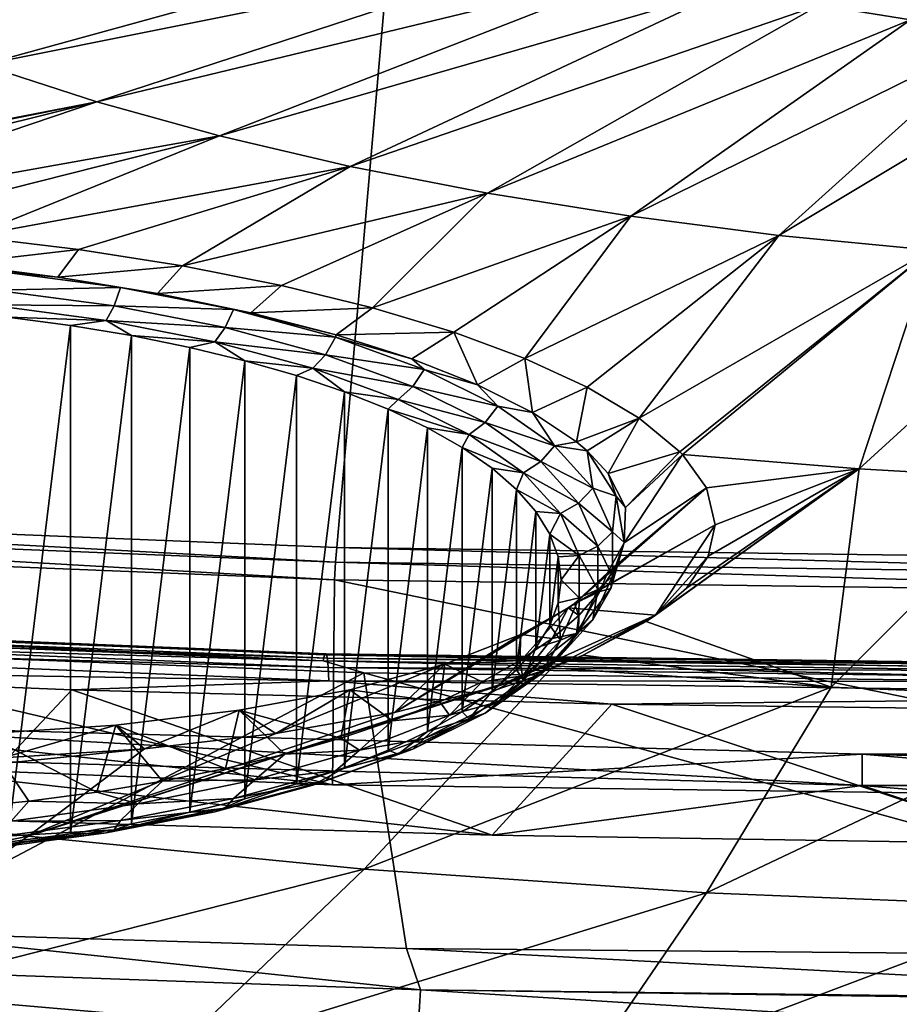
# Model space of a CAD drawing. Header units: metres. Extents: x -92 to 264, y -100 to 50.
# Tile 412 of 656: x 193.76 to 197.73, y -24.03 to -19.58. Entities that reach past the tile are written whole.
import ezdxf

# ---------------------------------------------------------------- set-up
doc = ezdxf.new("R2010")
doc.units = ezdxf.units.M
doc.layers.add('solid_21062050_01', color=7, linetype='CONTINUOUS')

msp = doc.modelspace()

# ---------------------------------------------------------------- linework, layer by layer
at = {"layer": 'solid_21062050_01'}
for points in [[(195.640869, -16.7822, 225.216492), (191.310776, -16.601612, 224.71489), (190.405441, -21.771935, 230.486496)], [(195.640869, -16.7822, 225.216492), (190.405441, -21.771935, 230.486496), (195.187561, -21.965796, 231.024963)], [(195.640869, -16.7822, 225.216492), (195.187561, -21.965796, 231.024963), (200, -22.030552, 231.204834)], [(195.640869, -16.7822, 225.216492), (200, -22.030552, 231.204834), (200, -16.842531, 225.384064)], [(197.778122, -19.583014, 173.147552), (197.365692, -19.516724, 172.963409), (198.94986, -18.715559, 170.53685)], [(193.111908, -19.604712, 173.574432), (192.681702, -19.410786, 173.035782), (195.609116, -19.030905, 171.613998)], [(193.111908, -19.604712, 173.574432), (195.609116, -19.030905, 171.613998), (195.911835, -19.146648, 171.935501)], [(193.586792, -19.786283, 174.078766), (193.111908, -19.604712, 173.574432), (195.911835, -19.146648, 171.935501)], [(193.586792, -19.786283, 174.078766), (195.911835, -19.146648, 171.935501), (196.241058, -19.253767, 172.233032)], [(194.103256, -19.954323, 174.545517), (193.586792, -19.786283, 174.078766), (196.241058, -19.253767, 172.233032)], [(194.103256, -19.954323, 174.545517), (196.241058, -19.253767, 172.233032), (196.594666, -19.351564, 172.504669)], [(194.657959, -20.10774, 174.971649), (194.103256, -19.954323, 174.545517), (196.594666, -19.351564, 172.504669)], [(194.657959, -20.10774, 174.971649), (196.594666, -19.351564, 172.504669), (196.970352, -19.439407, 172.748657)], [(195.247314, -20.245539, 175.354401), (194.657959, -20.10774, 174.971649), (196.970352, -19.439407, 172.748657)], [(195.247314, -20.245539, 175.354401), (196.970352, -19.439407, 172.748657), (197.365692, -19.516724, 172.963409)], [(195.867493, -20.366827, 175.691299), (195.247314, -20.245539, 175.354401), (197.365692, -19.516724, 172.963409)], [(195.867493, -20.366827, 175.691299), (197.365692, -19.516724, 172.963409), (197.778122, -19.583014, 173.147552)], [(196.514481, -20.470819, 175.980148), (195.867493, -20.366827, 175.691299), (197.778122, -19.583014, 173.147552)], [(196.514481, -20.470819, 175.980148), (197.778122, -19.583014, 173.147552), (198.204956, -19.637848, 173.29985)], [(197.184067, -20.556837, 176.21907), (196.514481, -20.470819, 175.980148), (198.204956, -19.637848, 173.29985)], [(197.184067, -20.556837, 176.21907), (198.204956, -19.637848, 173.29985), (198.643433, -19.68087, 173.419342)], [(197.871918, -20.624327, 176.406525), (197.184067, -20.556837, 176.21907), (198.643433, -19.68087, 173.419342)], [(191.343399, -20.488539, 176.584641), (193.586792, -19.786283, 174.078766), (194.103256, -19.954323, 174.545517)], [(191.4543, -20.484781, 176.555908), (191.343399, -20.488539, 176.584641), (194.103256, -19.954323, 174.545517)], [(191.993927, -20.478231, 176.457092), (191.4543, -20.484781, 176.555908), (194.103256, -19.954323, 174.545517)], [(192.518784, -20.489828, 176.423676), (191.993927, -20.478231, 176.457092), (194.103256, -19.954323, 174.545517)], [(192.518784, -20.489828, 176.423676), (194.103256, -19.954323, 174.545517), (194.657959, -20.10774, 174.971649)], [(193.031067, -20.517712, 176.448975), (192.518784, -20.489828, 176.423676), (194.657959, -20.10774, 174.971649)], [(193.533325, -20.561405, 176.53096), (193.031067, -20.517712, 176.448975), (194.657959, -20.10774, 174.971649)], [(193.533325, -20.561405, 176.53096), (194.657959, -20.10774, 174.971649), (195.247314, -20.245539, 175.354401)], [(194.020813, -20.620235, 176.668015), (193.533325, -20.561405, 176.53096), (195.247314, -20.245539, 175.354401)], [(194.49115, -20.694357, 176.860947), (194.020813, -20.620235, 176.668015), (195.247314, -20.245539, 175.354401)], [(194.49115, -20.694357, 176.860947), (195.247314, -20.245539, 175.354401), (195.867493, -20.366827, 175.691299)], [(194.938202, -20.782887, 177.107651), (194.49115, -20.694357, 176.860947), (195.867493, -20.366827, 175.691299)], [(195.349258, -20.883469, 177.401672), (194.938202, -20.782887, 177.107651), (195.867493, -20.366827, 175.691299)], [(195.349258, -20.883469, 177.401672), (195.867493, -20.366827, 175.691299), (196.514481, -20.470819, 175.980148)], [(195.715652, -20.993412, 177.734756), (195.349258, -20.883469, 177.401672), (196.514481, -20.470819, 175.980148)], [(196.037048, -21.11249, 178.106018), (195.715652, -20.993412, 177.734756), (196.514481, -20.470819, 175.980148)], [(196.037048, -21.11249, 178.106018), (196.514481, -20.470819, 175.980148), (197.184067, -20.556837, 176.21907)], [(193.461227, -20.68541, 176.941055), (193.533325, -20.561405, 176.53096), (194.020813, -20.620235, 176.668015)], [(196.317841, -21.242367, 178.520782), (196.037048, -21.11249, 178.106018), (197.184067, -20.556837, 176.21907)], [(196.55249, -21.382536, 178.978012), (196.317841, -21.242367, 178.520782), (197.184067, -20.556837, 176.21907)], [(196.55249, -21.382536, 178.978012), (197.184067, -20.556837, 176.21907), (197.871918, -20.624327, 176.406525)], [(193.461227, -20.68541, 176.941055), (194.020813, -20.620235, 176.668015), (193.928131, -20.745018, 177.083374)], [(193.928131, -20.745018, 177.083374), (194.020813, -20.620235, 176.668015), (194.49115, -20.694357, 176.860947)], [(196.736755, -21.534834, 179.484802), (196.55249, -21.382536, 178.978012), (197.871918, -20.624327, 176.406525)], [(196.747971, -21.546473, 179.523926), (196.736755, -21.534834, 179.484802), (197.871918, -20.624327, 176.406525)], [(197.545822, -21.611475, 179.70488), (196.747971, -21.546473, 179.523926), (197.871918, -20.624327, 176.406525)], [(197.545822, -21.611475, 179.70488), (197.871918, -20.624327, 176.406525), (198.573563, -20.67285, 176.541306)], [(198.357758, -21.657877, 179.833755), (197.545822, -21.611475, 179.70488), (198.573563, -20.67285, 176.541306)], [(193.461227, -20.68541, 176.941055), (193.928131, -20.745018, 177.083374), (193.662109, -20.719572, 176.998138)], [(193.642532, -20.803566, 177.0354), (193.662109, -20.719572, 176.998138), (194.210648, -20.792498, 177.200699)], [(193.928131, -20.745018, 177.083374), (194.210648, -20.792498, 177.200699), (193.662109, -20.719572, 176.998138)], [(193.928131, -20.745018, 177.083374), (194.49115, -20.694357, 176.860947), (194.37735, -20.81942, 177.280182)], [(194.37735, -20.81942, 177.280182), (194.49115, -20.694357, 176.860947), (194.938202, -20.782887, 177.107651)], [(193.928131, -20.745018, 177.083374), (194.37735, -20.81942, 177.280182), (194.210648, -20.792498, 177.200699)], [(193.617844, -20.870745, 177.096268), (193.642532, -20.803566, 177.0354), (194.181808, -20.875261, 177.234543)], [(194.181808, -20.875261, 177.234543), (193.642532, -20.803566, 177.0354), (194.210648, -20.792498, 177.200699)], [(194.181808, -20.875261, 177.234543), (194.210648, -20.792498, 177.200699), (194.720978, -20.892302, 177.477905)], [(194.37735, -20.81942, 177.280182), (194.720978, -20.892302, 177.477905), (194.210648, -20.792498, 177.200699)], [(194.37735, -20.81942, 177.280182), (194.938202, -20.782887, 177.107651), (194.799118, -20.907213, 177.527924)], [(194.799118, -20.907213, 177.527924), (194.938202, -20.782887, 177.107651), (195.349258, -20.883469, 177.401672)], [(194.37735, -20.81942, 177.280182), (194.799118, -20.907213, 177.527924), (194.720978, -20.892302, 177.477905)], [(194.145477, -20.940891, 177.291107), (193.700699, -20.926546, 177.208176), (193.617844, -20.870745, 177.096268)], [(194.145477, -20.940891, 177.291107), (193.617844, -20.870745, 177.096268), (194.181808, -20.875261, 177.234543)], [(194.145477, -20.940891, 177.291107), (194.181808, -20.875261, 177.234543), (194.683533, -20.973383, 177.50708)], [(194.683533, -20.973383, 177.50708), (194.181808, -20.875261, 177.234543), (194.720978, -20.892302, 177.477905)], [(194.683533, -20.973383, 177.50708), (194.720978, -20.892302, 177.477905), (195.181686, -21.016756, 177.823593)], [(195.184189, -21.006372, 177.820847), (195.181686, -21.016756, 177.823593), (194.720978, -20.892302, 177.477905)], [(194.799118, -20.907213, 177.527924), (195.184189, -21.006372, 177.820847), (194.720978, -20.892302, 177.477905)], [(194.799118, -20.907213, 177.527924), (195.349258, -20.883469, 177.401672), (195.184189, -21.006372, 177.820847)], [(195.184189, -21.006372, 177.820847), (195.349258, -20.883469, 177.401672), (195.715652, -20.993412, 177.734756)], [(193.700699, -20.926546, 177.208176), (193.985611, -20.964184, 177.312714), (193.700699, -23.297546, 183.793884)], [(194.145477, -20.940891, 177.291107), (193.985611, -20.964184, 177.312714), (193.700699, -20.926546, 177.208176)], [(194.145477, -20.940891, 177.291107), (194.260422, -21.009668, 177.439056), (193.985611, -20.964184, 177.312714)], [(194.636353, -21.036892, 177.55777), (194.260422, -21.009668, 177.439056), (194.145477, -20.940891, 177.291107)], [(194.636353, -21.036892, 177.55777), (194.145477, -20.940891, 177.291107), (194.683533, -20.973383, 177.50708)], [(193.985611, -20.964184, 177.312714), (193.985611, -23.259909, 183.689346), (193.700699, -23.297546, 183.793884)], [(193.985611, -20.964184, 177.312714), (194.260422, -21.009668, 177.439056), (193.985611, -23.259909, 183.689346)], [(194.636353, -21.036892, 177.55777), (194.683533, -20.973383, 177.50708), (195.136475, -21.095737, 177.846939)], [(195.136475, -21.095737, 177.846939), (194.683533, -20.973383, 177.50708), (195.181686, -21.016756, 177.823593)], [(194.260422, -21.009668, 177.439056), (194.260406, -23.214424, 183.563004), (193.985611, -23.259909, 183.689346)], [(194.260422, -21.009668, 177.439056), (194.523193, -21.062687, 177.586319), (194.260406, -23.214424, 183.563004)], [(194.636353, -21.036892, 177.55777), (194.523193, -21.062687, 177.586319), (194.260422, -21.009668, 177.439056)], [(195.136475, -21.095737, 177.846939), (195.181686, -21.016756, 177.823593), (195.582489, -21.163078, 178.230026)], [(195.184189, -21.006372, 177.820847), (195.526245, -21.114935, 178.152863), (195.181686, -21.016756, 177.823593)], [(195.526245, -21.114935, 178.152863), (195.582489, -21.163078, 178.230026), (195.181686, -21.016756, 177.823593)], [(195.184189, -21.006372, 177.820847), (195.715652, -20.993412, 177.734756), (195.526245, -21.114935, 178.152863)], [(195.526245, -21.114935, 178.152863), (195.715652, -20.993412, 177.734756), (195.822174, -21.231598, 178.519836)], [(195.822174, -21.231598, 178.519836), (195.715652, -20.993412, 177.734756), (196.037048, -21.11249, 178.106018)], [(194.523193, -21.062687, 177.586319), (194.523193, -23.161406, 183.415741), (194.260406, -23.214424, 183.563004)], [(194.636353, -21.036892, 177.55777), (194.772186, -21.122889, 177.75354), (194.523193, -21.062687, 177.586319)], [(194.523193, -21.062687, 177.586319), (194.772186, -21.122889, 177.75354), (194.523193, -23.161406, 183.415741)], [(195.079514, -21.156605, 177.890274), (194.772186, -21.122889, 177.75354), (194.636353, -21.036892, 177.55777)], [(195.079514, -21.156605, 177.890274), (194.636353, -21.036892, 177.55777), (195.136475, -21.095737, 177.846939)], [(195.079514, -21.156605, 177.890274), (195.136475, -21.095737, 177.846939), (195.530518, -21.239594, 178.246521)], [(195.530518, -21.239594, 178.246521), (195.136475, -21.095737, 177.846939), (195.582489, -21.163078, 178.230026)], [(195.526245, -21.114935, 178.152863), (195.822174, -21.231598, 178.519836), (195.582489, -21.163078, 178.230026)], [(195.822174, -21.231598, 178.519836), (196.037048, -21.11249, 178.106018), (196.070572, -21.35611, 178.920944)], [(196.070572, -21.35611, 178.920944), (196.037048, -21.11249, 178.106018), (196.317841, -21.242367, 178.520782)], [(194.772186, -21.122889, 177.75354), (194.772186, -23.101206, 183.24852), (194.523193, -23.161406, 183.415741)], [(194.772186, -21.122889, 177.75354), (195.00563, -21.189842, 177.939514), (194.772186, -23.101206, 183.24852)], [(195.079514, -21.156605, 177.890274), (195.00563, -21.189842, 177.939514), (194.772186, -21.122889, 177.75354)], [(195.079514, -21.156605, 177.890274), (195.221909, -21.263092, 178.142975), (195.00563, -21.189842, 177.939514)], [(195.465042, -21.297352, 178.281219), (195.221909, -21.263092, 178.142975), (195.079514, -21.156605, 177.890274)], [(195.465042, -21.297352, 178.281219), (195.079514, -21.156605, 177.890274), (195.530518, -21.239594, 178.246521)], [(195.530518, -21.239594, 178.246521), (195.582489, -21.163078, 178.230026), (195.914429, -21.328001, 178.68811)], [(195.822174, -21.231598, 178.519836), (195.914429, -21.328001, 178.68811), (195.582489, -21.163078, 178.230026)], [(195.00563, -21.189842, 177.939514), (195.005615, -23.03425, 183.062546), (194.772186, -23.101206, 183.24852)], [(195.00563, -21.189842, 177.939514), (195.221909, -21.263092, 178.142975), (195.005615, -23.03425, 183.062546)], [(195.465042, -21.297352, 178.281219), (195.530518, -21.239594, 178.246521), (195.856873, -21.401737, 178.696884)], [(195.856873, -21.401737, 178.696884), (195.530518, -21.239594, 178.246521), (195.914429, -21.328001, 178.68811)], [(195.822174, -21.231598, 178.519836), (196.070572, -21.35611, 178.920944), (195.914429, -21.328001, 178.68811)], [(196.070572, -21.35611, 178.920944), (196.317841, -21.242367, 178.520782), (196.269226, -21.489107, 179.358627)], [(196.269226, -21.489107, 179.358627), (196.317841, -21.242367, 178.520782), (196.55249, -21.382536, 178.978012)], [(195.221909, -21.263092, 178.142975), (195.221909, -22.961, 182.859085), (195.005615, -23.03425, 183.062546)], [(195.221909, -21.263092, 178.142975), (195.419586, -21.342138, 178.362534), (195.221909, -22.961, 182.859085)], [(195.465042, -21.297352, 178.281219), (195.419586, -21.342138, 178.362534), (195.221909, -21.263092, 178.142975)], [(195.784348, -21.455992, 178.721863), (195.419586, -21.342138, 178.362534), (195.465042, -21.297352, 178.281219)], [(195.784348, -21.455992, 178.721863), (195.465042, -21.297352, 178.281219), (195.856873, -21.401737, 178.696884)], [(195.419586, -21.342138, 178.362534), (195.419586, -22.881956, 182.639542), (195.221909, -22.961, 182.859085)], [(195.419586, -21.342138, 178.362534), (195.597321, -21.426439, 178.59668), (195.419586, -22.881956, 182.639542)], [(195.784348, -21.455992, 178.721863), (195.597321, -21.426439, 178.59668), (195.419586, -21.342138, 178.362534)], [(195.856873, -21.401737, 178.696884), (195.914429, -21.328001, 178.68811), (196.170105, -21.507843, 179.187637)], [(196.070572, -21.35611, 178.920944), (196.170105, -21.507843, 179.187637), (195.914429, -21.328001, 178.68811)], [(196.070572, -21.35611, 178.920944), (196.269226, -21.489107, 179.358627), (196.170105, -21.507843, 179.187637)], [(196.269226, -21.489107, 179.358627), (196.55249, -21.382536, 178.978012), (196.317505, -21.529991, 179.494934)], [(196.412689, -21.63176, 179.837631), (196.317505, -21.529991, 179.494934), (196.55249, -21.382536, 178.978012)], [(196.412689, -21.63176, 179.837631), (196.55249, -21.382536, 178.978012), (196.736755, -21.534834, 179.484802)], [(195.597321, -21.426439, 178.59668), (195.597321, -22.797653, 182.40538), (195.419586, -22.881956, 182.639542)], [(195.597321, -21.426439, 178.59668), (195.753891, -21.515429, 178.843857), (195.597321, -22.797653, 182.40538)], [(195.784348, -21.455992, 178.721863), (195.753891, -21.515429, 178.843857), (195.597321, -21.426439, 178.59668)], [(195.784348, -21.455992, 178.721863), (195.856873, -21.401737, 178.696884), (196.108231, -21.578547, 179.187988)], [(196.108231, -21.578547, 179.187988), (195.856873, -21.401737, 178.696884), (196.170105, -21.507843, 179.187637)], [(196.030273, -21.628981, 179.202347), (195.753891, -21.515429, 178.843857), (195.784348, -21.455992, 178.721863)], [(196.030273, -21.628981, 179.202347), (195.784348, -21.455992, 178.721863), (196.108231, -21.578547, 179.187988)], [(195.753891, -21.515429, 178.843857), (195.753891, -22.708666, 182.158203), (195.597321, -22.797653, 182.40538)], [(195.753891, -21.515429, 178.843857), (195.888245, -21.6085, 179.102371), (195.753891, -22.708666, 182.158203)], [(196.030273, -21.628981, 179.202347), (195.888245, -21.6085, 179.102371), (195.753891, -21.515429, 178.843857)], [(196.108231, -21.578547, 179.187988), (196.170105, -21.507843, 179.187637), (196.343796, -21.698582, 179.717438)], [(196.269226, -21.489107, 179.358627), (196.317505, -21.529991, 179.494934), (196.170105, -21.507843, 179.187637)], [(196.317505, -21.529991, 179.494934), (196.343796, -21.698582, 179.717438), (196.170105, -21.507843, 179.187637)], [(196.317505, -21.529991, 179.494934), (196.448883, -21.734863, 180.065323), (196.343796, -21.698582, 179.717438)], [(196.412689, -21.63176, 179.837631), (196.448883, -21.734863, 180.065323), (196.317505, -21.529991, 179.494934)], [(196.49025, -21.785381, 180.363953), (196.412689, -21.63176, 179.837631), (196.736755, -21.534834, 179.484802)], [(196.485382, -21.945518, 180.924118), (196.747971, -21.546473, 179.523926), (196.856979, -21.697659, 180.037277)], [(196.49025, -21.785381, 180.363953), (196.747971, -21.546473, 179.523926), (196.485382, -21.945518, 180.924118)], [(196.49025, -21.785381, 180.363953), (196.736755, -21.534834, 179.484802), (196.747971, -21.546473, 179.523926)], [(196.856979, -21.697659, 180.037277), (196.747971, -21.546473, 179.523926), (197.545822, -21.611475, 179.70488)], [(195.888245, -21.6085, 179.102371), (195.888245, -22.615593, 181.899689), (195.753891, -22.708666, 182.158203)], [(195.888245, -21.6085, 179.102371), (195.999451, -21.705025, 179.370483), (195.888245, -22.615593, 181.899689)], [(196.030273, -21.628981, 179.202347), (195.999451, -21.705025, 179.370483), (195.888245, -21.6085, 179.102371)], [(196.030273, -21.628981, 179.202347), (196.108231, -21.578547, 179.187988), (196.278992, -21.766069, 179.708862)], [(196.278992, -21.766069, 179.708862), (196.108231, -21.578547, 179.187988), (196.343796, -21.698582, 179.717438)], [(196.197357, -21.812454, 179.711975), (195.999451, -21.705025, 179.370483), (196.030273, -21.628981, 179.202347)], [(196.197357, -21.812454, 179.711975), (196.030273, -21.628981, 179.202347), (196.278992, -21.766069, 179.708862)], [(196.49025, -21.785381, 180.363953), (196.448883, -21.734863, 180.065323), (196.412689, -21.63176, 179.837631)], [(196.584442, -22.300564, 182.18158), (196.62677, -22.271553, 182.074341), (197.545822, -21.611475, 179.70488)], [(197.419449, -22.596497, 183.211578), (196.584442, -22.300564, 182.18158), (197.545822, -21.611475, 179.70488)], [(196.62677, -22.271553, 182.074341), (196.76619, -22.150753, 181.632889), (197.545822, -21.611475, 179.70488)], [(196.76619, -22.150753, 181.632889), (196.864563, -22.005226, 181.110748), (197.545822, -21.611475, 179.70488)], [(196.895218, -21.863634, 180.611755), (196.856979, -21.697659, 180.037277), (197.545822, -21.611475, 179.70488)], [(196.864563, -22.005226, 181.110748), (196.895218, -21.863634, 180.611755), (197.545822, -21.611475, 179.70488)], [(197.419449, -22.596497, 183.211578), (197.545822, -21.611475, 179.70488), (198.357758, -21.657877, 179.833755)], [(196.260406, -22.21933, 181.911652), (196.856979, -21.697659, 180.037277), (196.895218, -21.863634, 180.611755)], [(196.410339, -22.080894, 181.407364), (196.856979, -21.697659, 180.037277), (196.260406, -22.21933, 181.911652)], [(196.278992, -21.766069, 179.708862), (196.343796, -21.698582, 179.717438), (196.431625, -21.89596, 180.265671)], [(196.448883, -21.734863, 180.065323), (196.431625, -21.89596, 180.265671), (196.343796, -21.698582, 179.717438)], [(196.410339, -22.080894, 181.407364), (196.485382, -21.945518, 180.924118), (196.856979, -21.697659, 180.037277)], [(198.705429, -22.649971, 183.360123), (197.419449, -22.596497, 183.211578), (198.357758, -21.657877, 179.833755)], [(195.999451, -21.705025, 179.370483), (195.999451, -22.519068, 181.631577), (195.888245, -22.615593, 181.899689)], [(195.999451, -21.705025, 179.370483), (196.086761, -21.804338, 179.646332), (195.999451, -22.519068, 181.631577)], [(196.197357, -21.812454, 179.711975), (196.086761, -21.804338, 179.646332), (195.999451, -21.705025, 179.370483)], [(196.448883, -21.734863, 180.065323), (196.484543, -21.943689, 180.64537), (196.431625, -21.89596, 180.265671)], [(196.49025, -21.785381, 180.363953), (196.484543, -21.943689, 180.64537), (196.448883, -21.734863, 180.065323)], [(190.405441, -21.771935, 230.486496), (190.394165, -21.839108, 230.539459), (195.1819, -22.03319, 231.078537)], [(195.187561, -21.965796, 231.024963), (190.405441, -21.771935, 230.486496), (195.1819, -22.03319, 231.078537)], [(196.197357, -21.812454, 179.711975), (196.278992, -21.766069, 179.708862), (196.365341, -21.960121, 180.247864)], [(196.365341, -21.960121, 180.247864), (196.278992, -21.766069, 179.708862), (196.431625, -21.89596, 180.265671)], [(196.49025, -21.785381, 180.363953), (196.485382, -21.945518, 180.924118), (196.484543, -21.943689, 180.64537)], [(196.086761, -21.804338, 179.646332), (196.086746, -22.419756, 181.355728), (195.999451, -22.519068, 181.631577)], [(196.086761, -21.804338, 179.646332), (196.149521, -21.905741, 179.927994), (196.086746, -22.419756, 181.355728)], [(196.197357, -21.812454, 179.711975), (196.149521, -21.905741, 179.927994), (196.086761, -21.804338, 179.646332)], [(196.28183, -22.002312, 180.239319), (196.149521, -21.905741, 179.927994), (196.197357, -21.812454, 179.711975)], [(196.28183, -22.002312, 180.239319), (196.197357, -21.812454, 179.711975), (196.365341, -21.960121, 180.247864)], [(190.38501, -21.918842, 230.571121), (195.177277, -22.11311, 231.110718), (190.394165, -21.839108, 230.539459)], [(195.177277, -22.11311, 231.110718), (195.1819, -22.03319, 231.078537), (190.394165, -21.839108, 230.539459)], [(196.232468, -22.238932, 181.984009), (196.895218, -21.863634, 180.611755), (196.62677, -22.271553, 182.074341)], [(196.260406, -22.21933, 181.911652), (196.895218, -21.863634, 180.611755), (196.232468, -22.238932, 181.984009)], [(196.62677, -22.271553, 182.074341), (196.895218, -21.863634, 180.611755), (196.864563, -22.005226, 181.110748)], [(190.367661, -22.843674, 230.235199), (195.168411, -23.038643, 230.776749), (190.38501, -21.918842, 230.571121)], [(195.168411, -23.038643, 230.776749), (195.177277, -22.11311, 231.110718), (190.38501, -21.918842, 230.571121)], [(196.149521, -21.905741, 179.927994), (196.149521, -22.318354, 181.074066), (196.086746, -22.419756, 181.355728)], [(196.149521, -21.905741, 179.927994), (196.187363, -22.008543, 180.213531), (196.149521, -22.318354, 181.074066)], [(196.28183, -22.002312, 180.239319), (196.187363, -22.008543, 180.213531), (196.149521, -21.905741, 179.927994)], [(196.365341, -21.960121, 180.247864), (196.431625, -21.89596, 180.265671), (196.431625, -22.095568, 180.820114)], [(196.484543, -21.943689, 180.64537), (196.431625, -22.095568, 180.820114), (196.431625, -21.89596, 180.265671)], [(195.187561, -21.965796, 231.024963), (195.1819, -22.03319, 231.078537), (200.000015, -22.098019, 231.258606)], [(195.187561, -21.965796, 231.024963), (200.000015, -22.098019, 231.258606), (200, -22.030552, 231.204834)], [(196.28183, -22.002312, 180.239319), (196.365341, -21.960121, 180.247864), (196.365341, -22.156364, 180.792938)], [(196.365341, -22.156364, 180.792938), (196.365341, -21.960121, 180.247864), (196.431625, -22.095568, 180.820114)], [(196.410339, -22.080894, 181.407364), (196.443665, -22.056395, 181.232086), (196.485382, -21.945518, 180.924118)], [(196.484543, -21.943689, 180.64537), (196.42453, -22.151876, 181.223618), (196.431625, -22.095568, 180.820114)], [(196.443665, -22.056395, 181.232086), (196.42453, -22.151876, 181.223618), (196.484543, -21.943689, 180.64537)], [(196.485382, -21.945518, 180.924118), (196.443665, -22.056395, 181.232086), (196.484543, -21.943689, 180.64537)], [(196.187363, -22.008543, 180.213531), (196.187347, -22.215551, 180.788528), (196.149521, -22.318354, 181.074066)], [(196.187363, -22.008543, 180.213531), (196.199997, -22.112047, 180.501038), (196.187347, -22.215551, 180.788528)], [(196.28183, -22.002312, 180.239319), (196.199997, -22.112047, 180.501038), (196.187363, -22.008543, 180.213531)], [(196.28183, -22.194315, 180.772629), (196.199997, -22.112047, 180.501038), (196.28183, -22.002312, 180.239319)], [(196.28183, -22.194315, 180.772629), (196.28183, -22.002312, 180.239319), (196.365341, -22.156364, 180.792938)], [(196.62677, -22.271553, 182.074341), (196.864563, -22.005226, 181.110748), (196.76619, -22.150753, 181.632889)], [(195.177277, -22.11311, 231.110718), (200, -22.178003, 231.29097), (195.1819, -22.03319, 231.078537)], [(200, -22.178003, 231.29097), (200.000015, -22.098019, 231.258606), (195.1819, -22.03319, 231.078537)], [(196.410339, -22.080894, 181.407364), (196.260406, -22.21933, 181.911652), (196.375107, -22.165728, 181.535782)], [(196.42453, -22.151876, 181.223618), (196.343796, -22.292946, 181.368347), (196.431625, -22.095568, 180.820114)], [(196.365341, -22.156364, 180.792938), (196.431625, -22.095568, 180.820114), (196.343796, -22.292946, 181.368347)], [(196.443665, -22.056395, 181.232086), (196.375107, -22.165728, 181.535782), (196.42453, -22.151876, 181.223618)], [(196.410339, -22.080894, 181.407364), (196.375107, -22.165728, 181.535782), (196.443665, -22.056395, 181.232086)], [(195.168411, -23.038643, 230.776749), (200, -23.103779, 230.957672), (195.177277, -22.11311, 231.110718)], [(200, -23.103779, 230.957672), (200, -22.178003, 231.29097), (195.177277, -22.11311, 231.110718)], [(196.28183, -22.194315, 180.772629), (196.187347, -22.215551, 180.788528), (196.199997, -22.112047, 180.501038)], [(196.260406, -22.21933, 181.911652), (196.280182, -22.272776, 181.833115), (196.375107, -22.165728, 181.535782)], [(196.42453, -22.151876, 181.223618), (196.270309, -22.354424, 181.786224), (196.343796, -22.292946, 181.368347)], [(196.375107, -22.165728, 181.535782), (196.270309, -22.354424, 181.786224), (196.42453, -22.151876, 181.223618)], [(196.375107, -22.165728, 181.535782), (196.280182, -22.272776, 181.833115), (196.270309, -22.354424, 181.786224)], [(196.278992, -22.350414, 181.33194), (196.365341, -22.156364, 180.792938), (196.343796, -22.292946, 181.368347)], [(196.28183, -22.194315, 180.772629), (196.365341, -22.156364, 180.792938), (196.278992, -22.350414, 181.33194)], [(196.197357, -22.384172, 181.299973), (196.149521, -22.318354, 181.074066), (196.187347, -22.215551, 180.788528)], [(196.197357, -22.384172, 181.299973), (196.187347, -22.215551, 180.788528), (196.28183, -22.194315, 180.772629)], [(196.197357, -22.384172, 181.299973), (196.28183, -22.194315, 180.772629), (196.278992, -22.350414, 181.33194)], [(196.260406, -22.21933, 181.911652), (196.232468, -22.238932, 181.984009), (196.280182, -22.272776, 181.833115)], [(190.295807, -22.254128, 230.924362), (190.282364, -22.281651, 231.003479), (195.125778, -22.47835, 231.54982)], [(190.295807, -22.254128, 230.924362), (195.132523, -22.450554, 231.469955), (190.30867, -22.250132, 230.840622)], [(190.295807, -22.254128, 230.924362), (195.125778, -22.47835, 231.54982), (195.132523, -22.450554, 231.469955)], [(190.30867, -22.250132, 230.840622), (195.138977, -22.446297, 231.385483), (190.319931, -22.269979, 230.758911)], [(195.132523, -22.450554, 231.469955), (195.138977, -22.446297, 231.385483), (190.30867, -22.250132, 230.840622)], [(190.319931, -22.269979, 230.758911), (195.144623, -22.465918, 231.303146), (190.32869, -22.312086, 230.685791)], [(195.138977, -22.446297, 231.385483), (195.144623, -22.465918, 231.303146), (190.319931, -22.269979, 230.758911)], [(196.232468, -22.238932, 181.984009), (195.914703, -22.592524, 183.295013), (195.448425, -22.711685, 183.776505)], [(196.232468, -22.238932, 181.984009), (195.448425, -22.711685, 183.776505), (196.019089, -22.359051, 182.433151)], [(196.232468, -22.238932, 181.984009), (196.62677, -22.271553, 182.074341), (195.914703, -22.592524, 183.295013)], [(195.914703, -22.592524, 183.295013), (196.62677, -22.271553, 182.074341), (196.159058, -22.509499, 182.97084)], [(196.232468, -22.238932, 181.984009), (196.019089, -22.359051, 182.433151), (196.159531, -22.376808, 182.12207)], [(196.159058, -22.509499, 182.97084), (196.62677, -22.271553, 182.074341), (196.299774, -22.452124, 182.750763)], [(196.232468, -22.238932, 181.984009), (196.159531, -22.376808, 182.12207), (196.280182, -22.272776, 181.833115)], [(196.280182, -22.272776, 181.833115), (196.159531, -22.376808, 182.12207), (196.270309, -22.354424, 181.786224)], [(196.299774, -22.452124, 182.750763), (196.62677, -22.271553, 182.074341), (196.584442, -22.300564, 182.18158)], [(195.125778, -22.47835, 231.54982), (190.282364, -22.281651, 231.003479), (190.645691, -22.350193, 231.126923)], [(190.32869, -22.312086, 230.685791), (195.149002, -22.507847, 231.229538), (190.334229, -22.373087, 230.62709)], [(195.144623, -22.465918, 231.303146), (195.149002, -22.507847, 231.229538), (190.32869, -22.312086, 230.685791)], [(196.197357, -22.384172, 181.299973), (196.086746, -22.419756, 181.355728), (196.149521, -22.318354, 181.074066)], [(196.270309, -22.354424, 181.786224), (196.170105, -22.483686, 181.898148), (196.343796, -22.292946, 181.368347)], [(196.278992, -22.350414, 181.33194), (196.343796, -22.292946, 181.368347), (196.170105, -22.483686, 181.898148)], [(197.419449, -22.596497, 183.211578), (196.299774, -22.452124, 182.750763), (196.584442, -22.300564, 182.18158)], [(195.309143, -22.532135, 231.632278), (190.645691, -22.350193, 231.126923), (193.090027, -23.703133, 232.735031)], [(195.125778, -22.47835, 231.54982), (190.645691, -22.350193, 231.126923), (195.309143, -22.532135, 231.632278)], [(196.019089, -22.359051, 182.433151), (195.448425, -22.711685, 183.776505), (195.675232, -22.493147, 182.949356)], [(196.019089, -22.359051, 182.433151), (195.675232, -22.493147, 182.949356), (196.013977, -22.477118, 182.400696)], [(196.019089, -22.359051, 182.433151), (196.013977, -22.477118, 182.400696), (196.159531, -22.376808, 182.12207)], [(196.270309, -22.354424, 181.786224), (196.025574, -22.546469, 182.319641), (196.170105, -22.483686, 181.898148)], [(196.159531, -22.376808, 182.12207), (196.025574, -22.546469, 182.319641), (196.270309, -22.354424, 181.786224)], [(196.108231, -22.537939, 181.852814), (196.278992, -22.350414, 181.33194), (196.170105, -22.483686, 181.898148)], [(196.197357, -22.384172, 181.299973), (196.278992, -22.350414, 181.33194), (196.108231, -22.537939, 181.852814)], [(190.334229, -22.373087, 230.62709), (195.151794, -22.568733, 231.170532), (191.560944, -22.510277, 230.760483)], [(195.149002, -22.507847, 231.229538), (195.151794, -22.568733, 231.170532), (190.334229, -22.373087, 230.62709)], [(196.159531, -22.376808, 182.12207), (196.013977, -22.477118, 182.400696), (196.025574, -22.546469, 182.319641)], [(196.030273, -22.567646, 181.809601), (196.086746, -22.419756, 181.355728), (196.197357, -22.384172, 181.299973)], [(196.030273, -22.567646, 181.809601), (196.197357, -22.384172, 181.299973), (196.108231, -22.537939, 181.852814)], [(195.132523, -22.450554, 231.469955), (195.125778, -22.47835, 231.54982), (200, -22.544054, 231.73233)], [(195.132523, -22.450554, 231.469955), (200.000015, -22.516167, 231.652206), (195.138977, -22.446297, 231.385483)], [(195.132523, -22.450554, 231.469955), (200, -22.544054, 231.73233), (200.000015, -22.516167, 231.652206)], [(195.138977, -22.446297, 231.385483), (200.000015, -22.511822, 231.56749), (195.144623, -22.465918, 231.303146)], [(200.000015, -22.516167, 231.652206), (200.000015, -22.511822, 231.56749), (195.138977, -22.446297, 231.385483)], [(196.030273, -22.567646, 181.809601), (195.999451, -22.519068, 181.631577), (196.086746, -22.419756, 181.355728)], [(197.419449, -22.596497, 183.211578), (196.159058, -22.509499, 182.97084), (196.299774, -22.452124, 182.750763)], [(195.675232, -22.493147, 182.949356), (195.448425, -22.711685, 183.776505), (194.912216, -22.80677, 184.183762)], [(195.675232, -22.493147, 182.949356), (194.912216, -22.80677, 184.183762), (195.246048, -22.608885, 183.413391)], [(195.125778, -22.47835, 231.54982), (195.309143, -22.532135, 231.632278), (200, -22.592901, 231.801071)], [(200, -22.544054, 231.73233), (195.125778, -22.47835, 231.54982), (200, -22.592901, 231.801071)], [(195.144623, -22.465918, 231.303146), (200.000015, -22.531366, 231.48494), (195.149002, -22.507847, 231.229538)], [(200.000015, -22.511822, 231.56749), (200.000015, -22.531366, 231.48494), (195.144623, -22.465918, 231.303146)], [(195.675232, -22.493147, 182.949356), (195.246048, -22.608885, 183.413391), (195.652283, -22.66387, 182.919418)], [(195.675232, -22.493147, 182.949356), (195.652283, -22.66387, 182.919418), (195.844498, -22.573023, 182.667084)], [(195.675232, -22.493147, 182.949356), (195.844498, -22.573023, 182.667084), (196.013977, -22.477118, 182.400696)], [(196.013977, -22.477118, 182.400696), (195.844498, -22.573023, 182.667084), (196.025574, -22.546469, 182.319641)], [(196.025574, -22.546469, 182.319641), (195.914429, -22.663527, 182.397675), (196.170105, -22.483686, 181.898148)], [(196.108231, -22.537939, 181.852814), (196.170105, -22.483686, 181.898148), (195.914429, -22.663527, 182.397675)], [(193.990585, -22.608456, 231.033188), (193.441635, -23.192883, 230.762344), (191.560944, -22.510277, 230.760483)], [(195.151794, -22.568733, 231.170532), (193.990585, -22.608456, 231.033188), (191.560944, -22.510277, 230.760483)], [(195.309143, -22.532135, 231.632278), (193.090027, -23.703133, 232.735031), (195.50267, -23.777031, 232.940887)], [(193.794357, -23.270731, 186.093765), (195.914703, -22.592524, 183.295013), (196.159058, -22.509499, 182.97084)], [(195.31041, -23.419035, 186.505692), (193.794357, -23.270731, 186.093765), (196.159058, -22.509499, 182.97084)], [(195.149002, -22.507847, 231.229538), (200.000015, -22.573238, 231.411163), (195.151794, -22.568733, 231.170532)], [(200.000015, -22.531366, 231.48494), (200.000015, -22.573238, 231.411163), (195.149002, -22.507847, 231.229538)], [(195.309143, -22.532135, 231.632278), (195.50267, -23.777031, 232.940887), (200, -23.817881, 233.078033)], [(200, -22.592901, 231.801071), (195.309143, -22.532135, 231.632278), (200, -23.817881, 233.078033)], [(195.31041, -23.419035, 186.505692), (196.159058, -22.509499, 182.97084), (197.419449, -22.596497, 183.211578)], [(195.856873, -22.714748, 182.343918), (196.108231, -22.537939, 181.852814), (195.914429, -22.663527, 182.397675)], [(196.030273, -22.567646, 181.809601), (196.108231, -22.537939, 181.852814), (195.856873, -22.714748, 182.343918)], [(196.030273, -22.567646, 181.809601), (195.888245, -22.615593, 181.899689), (195.999451, -22.519068, 181.631577)], [(195.151794, -22.568733, 231.170532), (196.429901, -22.673552, 231.213989), (193.990585, -22.608456, 231.033188)], [(195.151794, -22.568733, 231.170532), (200.000015, -22.634087, 231.352051), (196.429901, -22.673552, 231.213989)], [(200.000015, -22.573238, 231.411163), (200.000015, -22.634087, 231.352051), (195.151794, -22.568733, 231.170532)], [(195.844498, -22.573023, 182.667084), (195.652283, -22.66387, 182.919418), (195.696182, -22.7234, 182.811096)], [(196.025574, -22.546469, 182.319641), (195.696182, -22.7234, 182.811096), (195.914429, -22.663527, 182.397675)], [(195.844498, -22.573023, 182.667084), (195.696182, -22.7234, 182.811096), (196.025574, -22.546469, 182.319641)], [(195.784348, -22.740635, 182.290085), (195.888245, -22.615593, 181.899689), (196.030273, -22.567646, 181.809601)], [(195.784348, -22.740635, 182.290085), (196.030273, -22.567646, 181.809601), (195.856873, -22.714748, 182.343918)], [(193.990585, -22.608456, 231.033188), (195.88884, -23.265675, 230.964539), (193.441635, -23.192883, 230.762344)], [(193.794357, -23.270731, 186.093765), (195.448425, -22.711685, 183.776505), (195.914703, -22.592524, 183.295013)], [(196.429901, -22.673552, 231.213989), (195.88884, -23.265675, 230.964539), (193.990585, -22.608456, 231.033188)], [(195.246048, -22.608885, 183.413391), (194.912216, -22.80677, 184.183762), (194.746552, -22.701433, 183.80632)], [(195.246048, -22.608885, 183.413391), (194.746552, -22.701433, 183.80632), (195.204926, -22.827959, 183.375198)], [(195.246048, -22.608885, 183.413391), (195.204926, -22.827959, 183.375198), (195.438599, -22.749043, 183.155991)], [(195.246048, -22.608885, 183.413391), (195.438599, -22.749043, 183.155991), (195.652283, -22.66387, 182.919418)], [(196.856705, -23.525654, 186.801834), (195.31041, -23.419035, 186.505692), (197.419449, -22.596497, 183.211578)], [(195.784348, -22.740635, 182.290085), (195.753891, -22.708666, 182.158203), (195.888245, -22.615593, 181.899689)], [(196.856705, -23.525654, 186.801834), (197.419449, -22.596497, 183.211578), (198.705429, -22.649971, 183.360123)], [(195.652283, -22.66387, 182.919418), (195.438599, -22.749043, 183.155991), (195.696182, -22.7234, 182.811096)], [(195.696182, -22.7234, 182.811096), (195.582489, -22.828451, 182.855774), (195.914429, -22.663527, 182.397675)], [(195.856873, -22.714748, 182.343918), (195.914429, -22.663527, 182.397675), (195.582489, -22.828451, 182.855774)], [(196.429901, -22.673552, 231.213989), (198.342728, -23.305029, 231.073837), (195.88884, -23.265675, 230.964539)], [(200.000015, -22.634087, 231.352051), (198.874954, -22.705456, 231.302612), (196.429901, -22.673552, 231.213989)], [(198.874954, -22.705456, 231.302612), (198.342728, -23.305029, 231.073837), (196.429901, -22.673552, 231.213989)], [(198.423264, -23.589903, 186.980301), (196.856705, -23.525654, 186.801834), (198.705429, -22.649971, 183.360123)], [(193.794357, -23.270731, 186.093765), (194.912216, -22.80677, 184.183762), (195.448425, -22.711685, 183.776505)], [(194.746552, -22.701433, 183.80632), (194.31842, -22.875631, 184.507538), (194.189728, -22.768421, 184.118103)], [(194.746552, -22.701433, 183.80632), (194.189728, -22.768421, 184.118103), (194.684082, -22.964922, 183.75563)], [(194.746552, -22.701433, 183.80632), (194.912216, -22.80677, 184.183762), (194.31842, -22.875631, 184.507538)], [(194.746552, -22.701433, 183.80632), (194.684082, -22.964922, 183.75563), (194.95285, -22.900082, 183.575531)], [(194.746552, -22.701433, 183.80632), (194.95285, -22.900082, 183.575531), (195.204926, -22.827959, 183.375198)], [(195.530518, -22.87689, 182.794281), (195.856873, -22.714748, 182.343918), (195.582489, -22.828451, 182.855774)], [(195.784348, -22.740635, 182.290085), (195.856873, -22.714748, 182.343918), (195.530518, -22.87689, 182.794281)], [(195.784348, -22.740635, 182.290085), (195.597321, -22.797653, 182.40538), (195.753891, -22.708666, 182.158203)], [(190.367661, -22.843674, 230.235199), (192.693558, -22.765993, 230.01944), (195.168411, -23.038643, 230.776749)], [(192.693558, -22.765993, 230.01944), (192.693634, -22.907127, 229.968628), (197.559143, -23.041002, 230.340485)], [(197.559082, -22.899868, 230.391281), (192.693558, -22.765993, 230.01944), (197.559143, -23.041002, 230.340485)], [(195.168411, -23.038643, 230.776749), (192.693558, -22.765993, 230.01944), (197.559082, -22.899868, 230.391281)], [(195.438599, -22.749043, 183.155991), (195.204926, -22.827959, 183.375198), (195.290054, -22.880972, 183.248764)], [(195.696182, -22.7234, 182.811096), (195.290054, -22.880972, 183.248764), (195.582489, -22.828451, 182.855774)], [(195.438599, -22.749043, 183.155991), (195.290054, -22.880972, 183.248764), (195.696182, -22.7234, 182.811096)], [(195.465042, -22.899275, 182.730728), (195.597321, -22.797653, 182.40538), (195.784348, -22.740635, 182.290085)], [(195.465042, -22.899275, 182.730728), (195.784348, -22.740635, 182.290085), (195.530518, -22.87689, 182.794281)], [(193.589935, -22.80817, 184.340881), (193.480103, -23.143431, 184.25145), (193.796402, -23.111597, 184.163025)], [(194.189728, -22.768421, 184.118103), (193.679794, -22.916744, 184.740768), (193.589935, -22.80817, 184.340881)], [(194.189728, -22.768421, 184.118103), (193.589935, -22.80817, 184.340881), (194.103882, -23.071041, 184.050385)], [(193.589935, -22.80817, 184.340881), (193.796402, -23.111597, 184.163025), (194.103882, -23.071041, 184.050385)], [(194.189728, -22.768421, 184.118103), (194.31842, -22.875631, 184.507538), (193.679794, -22.916744, 184.740768)], [(193.794357, -23.270731, 186.093765), (194.31842, -22.875631, 184.507538), (194.912216, -22.80677, 184.183762)], [(194.189728, -22.768421, 184.118103), (194.103882, -23.071041, 184.050385), (194.400452, -23.022038, 183.914276)], [(194.189728, -22.768421, 184.118103), (194.400452, -23.022038, 183.914276), (194.684082, -22.964922, 183.75563)], [(195.465042, -22.899275, 182.730728), (195.419586, -22.881956, 182.639542), (195.597321, -22.797653, 182.40538)], [(195.204926, -22.827959, 183.375198), (194.95285, -22.900082, 183.575531), (195.290054, -22.880972, 183.248764)], [(195.290054, -22.880972, 183.248764), (195.181686, -22.974773, 183.262192), (195.582489, -22.828451, 182.855774)], [(195.530518, -22.87689, 182.794281), (195.582489, -22.828451, 182.855774), (195.181686, -22.974773, 183.262192)], [(192.318329, -23.081699, 185.56871), (193.679794, -22.916744, 184.740768), (194.31842, -22.875631, 184.507538)], [(193.794357, -23.270731, 186.093765), (192.318329, -23.081699, 185.56871), (194.31842, -22.875631, 184.507538)], [(195.290054, -22.880972, 183.248764), (194.81694, -23.015402, 183.622162), (195.181686, -22.974773, 183.262192)], [(194.95285, -22.900082, 183.575531), (194.81694, -23.015402, 183.622162), (195.290054, -22.880972, 183.248764)], [(195.079514, -23.040022, 183.121674), (195.221909, -22.961, 182.859085), (195.465042, -22.899275, 182.730728)], [(195.079514, -23.040022, 183.121674), (195.465042, -22.899275, 182.730728), (195.136475, -23.020746, 183.193863)], [(195.136475, -23.020746, 183.193863), (195.530518, -22.87689, 182.794281), (195.181686, -22.974773, 183.262192)], [(195.465042, -22.899275, 182.730728), (195.530518, -22.87689, 182.794281), (195.136475, -23.020746, 183.193863)], [(195.465042, -22.899275, 182.730728), (195.221909, -22.961, 182.859085), (195.419586, -22.881956, 182.639542)], [(195.88884, -23.265675, 230.964539), (197.559143, -23.041002, 230.340485), (192.693634, -22.907127, 229.968628)], [(193.441635, -23.192883, 230.762344), (195.88884, -23.265675, 230.964539), (192.693634, -22.907127, 229.968628)], [(194.95285, -22.900082, 183.575531), (194.684082, -22.964922, 183.75563), (194.81694, -23.015402, 183.622162)], [(195.168411, -23.038643, 230.776749), (197.559082, -22.899868, 230.391281), (200, -23.103779, 230.957672)], [(197.559082, -22.899868, 230.391281), (197.559143, -23.041002, 230.340485), (202.440903, -23.041, 230.340485)], [(202.440948, -22.899868, 230.391281), (197.559082, -22.899868, 230.391281), (202.440903, -23.041, 230.340485)], [(200, -23.103779, 230.957672), (197.559082, -22.899868, 230.391281), (202.440948, -22.899868, 230.391281)], [(194.684082, -22.964922, 183.75563), (194.400452, -23.022038, 183.914276), (194.81694, -23.015402, 183.622162)], [(194.81694, -23.015402, 183.622162), (194.720978, -23.099226, 183.60788), (195.181686, -22.974773, 183.262192)], [(195.136475, -23.020746, 183.193863), (195.181686, -22.974773, 183.262192), (194.720978, -23.099226, 183.60788)], [(195.079514, -23.040022, 183.121674), (195.005615, -23.03425, 183.062546), (195.221909, -22.961, 182.859085)], [(194.400452, -23.022038, 183.914276), (194.103882, -23.071041, 184.050385), (194.288208, -23.123459, 183.922302)], [(194.81694, -23.015402, 183.622162), (194.288208, -23.123459, 183.922302), (194.720978, -23.099226, 183.60788)], [(194.400452, -23.022038, 183.914276), (194.288208, -23.123459, 183.922302), (194.81694, -23.015402, 183.622162)], [(194.683533, -23.143103, 183.533722), (195.136475, -23.020746, 183.193863), (194.720978, -23.099226, 183.60788)], [(195.079514, -23.040022, 183.121674), (195.136475, -23.020746, 183.193863), (194.683533, -23.143103, 183.533722)], [(194.103882, -23.071041, 184.050385), (193.796402, -23.111597, 184.163025), (194.288208, -23.123459, 183.922302)], [(194.636353, -23.159735, 183.454178), (194.772186, -23.101206, 183.24852), (195.005615, -23.03425, 183.062546)], [(194.636353, -23.159735, 183.454178), (195.005615, -23.03425, 183.062546), (195.079514, -23.040022, 183.121674)], [(194.636353, -23.159735, 183.454178), (195.079514, -23.040022, 183.121674), (194.683533, -23.143103, 183.533722)], [(195.88884, -23.265675, 230.964539), (198.342728, -23.305029, 231.073837), (197.559143, -23.041002, 230.340485)], [(200.799362, -23.310883, 231.090103), (202.440903, -23.041, 230.340485), (197.559143, -23.041002, 230.340485)], [(198.342728, -23.305029, 231.073837), (200.799362, -23.310883, 231.090103), (197.559143, -23.041002, 230.340485)], [(193.794357, -23.270731, 186.093765), (190.849884, -23.878645, 189.054886), (192.318329, -23.081699, 185.56871)], [(193.796402, -23.111597, 184.163025), (193.480103, -23.143431, 184.25145), (193.716537, -23.202551, 184.141983)], [(193.796402, -23.111597, 184.163025), (193.716537, -23.202551, 184.141983), (194.288208, -23.123459, 183.922302)], [(194.288208, -23.123459, 183.922302), (194.210648, -23.19903, 183.885101), (194.720978, -23.099226, 183.60788)], [(194.683533, -23.143103, 183.533722), (194.720978, -23.099226, 183.60788), (194.210648, -23.19903, 183.885101)], [(194.636353, -23.159735, 183.454178), (194.523193, -23.161406, 183.415741), (194.772186, -23.101206, 183.24852)], [(194.288208, -23.123459, 183.922302), (193.716537, -23.202551, 184.141983), (194.210648, -23.19903, 183.885101)], [(194.145477, -23.255735, 183.72084), (194.523193, -23.161406, 183.415741), (194.636353, -23.159735, 183.454178)], [(194.145477, -23.255735, 183.72084), (194.636353, -23.159735, 183.454178), (194.181808, -23.241224, 183.806259)], [(194.145477, -23.255735, 183.72084), (194.260406, -23.214424, 183.563004), (194.523193, -23.161406, 183.415741)], [(194.181808, -23.241224, 183.806259), (194.683533, -23.143103, 183.533722), (194.210648, -23.19903, 183.885101)], [(194.636353, -23.159735, 183.454178), (194.683533, -23.143103, 183.533722), (194.181808, -23.241224, 183.806259)], [(193.716537, -23.202551, 184.141983), (193.662109, -23.271955, 184.087646), (194.210648, -23.19903, 183.885101)], [(194.181808, -23.241224, 183.806259), (194.210648, -23.19903, 183.885101), (193.662109, -23.271955, 184.087646)], [(193.642532, -23.31292, 184.005402), (194.181808, -23.241224, 183.806259), (193.662109, -23.271955, 184.087646)], [(194.145477, -23.255735, 183.72084), (194.181808, -23.241224, 183.806259), (193.642532, -23.31292, 184.005402)], [(194.145477, -23.255735, 183.72084), (193.985611, -23.259909, 183.689346), (194.260406, -23.214424, 183.563004)], [(193.794357, -23.270731, 186.093765), (192.608627, -24.102942, 189.677887), (190.849884, -23.878645, 189.054886)], [(195.31041, -23.419035, 186.505692), (192.608627, -24.102942, 189.677887), (193.794357, -23.270731, 186.093765)], [(193.617844, -23.325882, 183.91568), (193.985611, -23.259909, 183.689346), (194.145477, -23.255735, 183.72084)], [(193.617844, -23.325882, 183.91568), (194.145477, -23.255735, 183.72084), (193.642532, -23.31292, 184.005402)], [(193.617844, -23.325882, 183.91568), (193.700699, -23.297546, 183.793884), (193.985611, -23.259909, 183.689346)], [(195.31041, -23.419035, 186.505692), (194.414688, -24.2789, 190.166641), (192.608627, -24.102942, 189.677887)], [(196.856705, -23.525654, 186.801834), (194.414688, -24.2789, 190.166641), (195.31041, -23.419035, 186.505692)], [(196.856705, -23.525654, 186.801834), (196.256485, -24.405396, 190.51799), (194.414688, -24.2789, 190.166641)], [(198.423264, -23.589903, 186.980301), (196.256485, -24.405396, 190.51799), (196.856705, -23.525654, 186.801834)], [(198.423264, -23.589903, 186.980301), (198.122238, -24.481619, 190.729706), (196.256485, -24.405396, 190.51799)], [(191.151733, -23.808191, 232.663208), (195.565048, -23.964518, 233.100143), (193.090027, -23.703133, 232.735031)], [(195.565048, -23.964518, 233.100143), (195.50267, -23.777031, 232.940887), (193.090027, -23.703133, 232.735031)], [(200, -24.016846, 233.246429), (200, -23.817881, 233.078033), (195.50267, -23.777031, 232.940887)], [(195.565048, -23.964518, 233.100143), (200, -24.016846, 233.246429), (195.50267, -23.777031, 232.940887)], [(195.55162, -24.189861, 233.223343), (191.151733, -23.808191, 232.663208), (191.124969, -24.032803, 232.784927)], [(195.55162, -24.189861, 233.223343), (195.565048, -23.964518, 233.100143), (191.151733, -23.808191, 232.663208)], [(195.55162, -24.189861, 233.223343), (200, -24.241697, 233.369156), (195.565048, -23.964518, 233.100143)], [(195.565048, -23.964518, 233.100143), (200, -24.025936, 233.252609), (200, -24.016846, 233.246429)], [(195.565048, -23.964518, 233.100143), (200, -24.241697, 233.369156), (200, -24.025936, 233.252609)]]:
    msp.add_3dface(points, dxfattribs=at)

doc.saveas('drawing.dxf')
